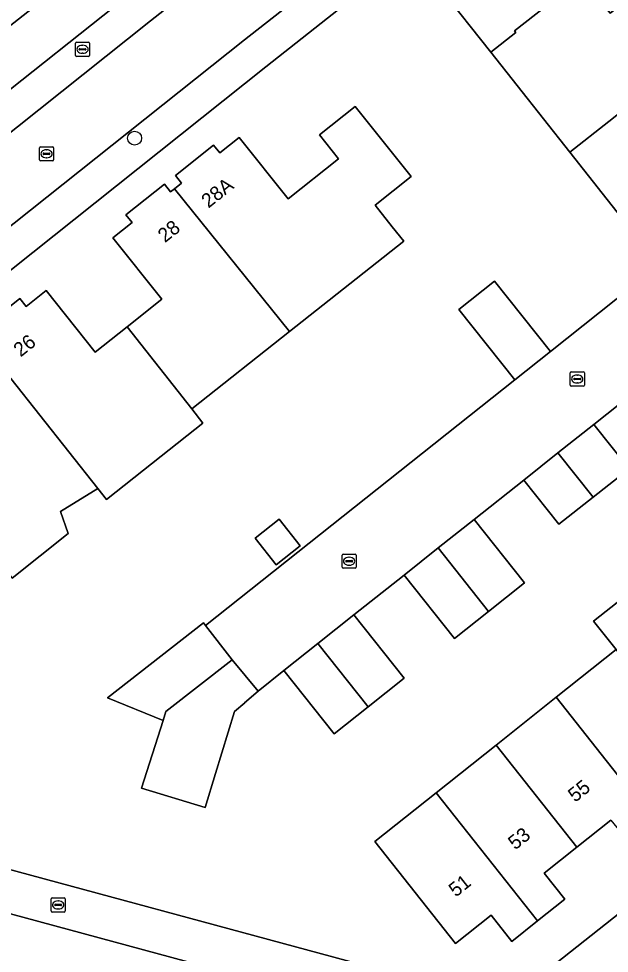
# Model space of a CAD drawing. Extents: x 159626 to 160723, y 388173 to 389416.
# Drawn here: x 160083.1 to 160124.7, y 388521.2 to 388587.1 of the extents above; entities that cross this region are included whole.
import ezdxf

# ---------------------------------------------------------------- set-up
doc = ezdxf.new("R2010")
doc.units = 0
for name, color, linetype in [('IMGEO_Boom', 7, 'Continuous'), ('IMGEO_Brandkraan', 7, 'Continuous'), ('IMGEO_Erf', 7, 'Continuous'), ('IMGEO_Kolk', 7, 'Continuous'), ('IMGEO_Pand', 7, 'Continuous'), ('IMGEO_Pand_nummerreeks', 7, 'Continuous'), ('IMGEO_Rijbaan_lokaal_open', 7, 'Continuous'), ('IMGEO_Rioolput', 7, 'Continuous'), ('IMGEO_Voetpad_open', 7, 'Continuous')]:
    doc.layers.add(name, color=color, linetype=linetype)

msp = doc.modelspace()

# ---------------------------------------------------------------- linework, layer by layer
at = {"layer": 'IMGEO_Boom'}
msp.add_circle((160091.233, 388578.656), 0.489, dxfattribs=at)
at = {"layer": 'IMGEO_Brandkraan'}
for p, q in [((160087.065, 388584.494), (160087.065, 388585.346)), ((160087.14, 388585.42), (160087.992, 388585.42)), ((160087.553, 388585.2), (160087.578, 388585.2)), ((160088.066, 388585.346), (160088.066, 388584.494)), ((160087.992, 388584.42), (160087.14, 388584.42)), ((160087.324, 388584.914), (160087.324, 388584.926)), ((160087.762, 388584.877), (160087.364, 388584.877)), ((160087.367, 388584.963), (160087.765, 388584.963)), ((160087.576, 388584.64), (160087.551, 388584.64)), ((160087.808, 388584.926), (160087.808, 388584.914))]:
    msp.add_line(p, q, dxfattribs=at)
for points in [[(160087.065, 388584.494), (160087.065, 388585.346)], [(160087.14, 388585.42), (160087.992, 388585.42)], [(160088.066, 388585.346), (160088.066, 388584.494)], [(160087.992, 388584.42), (160087.14, 388584.42)]]:
    msp.add_lwpolyline(points, dxfattribs=at)
for centre, radius, start, end in [((160087.142, 388585.344), 0.0765, 91.55205, 178.44795), ((160087.142, 388585.344), 0.0765, 91.55205, 178.44795), ((160087.99, 388585.344), 0.0765, 1.55205, 88.44795), ((160087.99, 388585.344), 0.0765, 1.55205, 88.44795), ((160087.142, 388584.496), 0.0765, 181.55205, 268.44795), ((160087.142, 388584.496), 0.0765, 181.55205, 268.44795), ((160087.364, 388584.923), 0.0403, 85.87752, 175.75265), ((160087.361, 388584.913), 0.0366, 178.93798, 274.71019), ((160087.765, 388584.92), 0.043, 264.86636, 352.45326), ((160087.769, 388584.925), 0.0386, 1.73085, 96.63898), ((160087.99, 388584.496), 0.0765, 271.55205, 358.44795), ((160087.99, 388584.496), 0.0765, 271.55205, 358.44795)]:
    msp.add_arc(centre, radius, start, end, dxfattribs=at)
for centre, major_axis, ratio, start_param, end_param in [((160087.552, 388584.92), (-0.387, 0.002), 0.722429, 4.712389, 7.853982), ((160087.577, 388584.92), (-0.39, 0.002), 0.717154, 1.570796, 4.712389)]:
    msp.add_ellipse(centre, major_axis=major_axis, ratio=ratio, start_param=start_param, end_param=end_param, dxfattribs=at)
at = {"layer": 'IMGEO_Erf'}
for points in [[(160118.009, 388561.645), (160114.076, 388566.592), (160116.58, 388568.584), (160120.513, 388563.637), (160141.459, 388580.293), (160125.226, 388600.761)], [(160112.484, 388593.184), (160100.469, 388583.686), (160072.022, 388561.03)], [(160048.914, 388555.466), (160093.106, 388590.577)], [(160084.042, 388587.811), (160082.082, 388586.26)], [(160080.465, 388565.217), (160083.157, 388567.357), (160083.592, 388566.812), (160085.001, 388567.931), (160088.453, 388563.586), (160090.699, 388565.371), (160093.149, 388567.319), (160089.708, 388571.648), (160091.059, 388572.722), (160090.625, 388573.268), (160093.327, 388575.413), (160093.761, 388574.868), (160094.037, 388575.087), (160094.542, 388575.489), (160094.108, 388576.035), (160096.8, 388578.175), (160097.235, 388577.63), (160098.601, 388578.715), (160102.036, 388574.38), (160105.596, 388577.202), (160104.256, 388578.892), (160106.765, 388580.887), (160110.705, 388575.954), (160108.179, 388573.944), (160109.382, 388572.425), (160110.185, 388571.412), (160102.143, 388565.039), (160095.273, 388559.595), (160096.029, 388558.573), (160093.098, 388556.251), (160089.254, 388553.206), (160088.649, 388553.969), (160086.008, 388552.352), (160086.559, 388550.807), (160082.605, 388547.671)], [(160127.12, 388561.308), (160123.577, 388558.488), (160126.051, 388555.373), (160123.516, 388553.364), (160121.111, 388551.458), (160118.636, 388554.574), (160115.149, 388551.802), (160118.692, 388547.341), (160116.15, 388545.323), (160113.755, 388543.422), (160110.212, 388547.883), (160106.681, 388545.08), (160110.224, 388540.619), (160107.681, 388538.603), (160105.284, 388536.703), (160101.741, 388541.164), (160099.924, 388539.704), (160098.973, 388538.891), (160099.002, 388538.881), (160098.26, 388538.26), (160096.925, 388533.897), (160096.195, 388531.51), (160091.714, 388532.86), (160093.234, 388537.626), (160089.315, 388539.244), (160096.083, 388544.51), (160096.227, 388544.325), (160118.009, 388561.645)], [(160068.183, 388531), (160117.33, 388517.709), (160160.975, 388552.212)], [(160124.768, 388530.613), (160122.382, 388528.715), (160120.085, 388526.887), (160121.541, 388525.055), (160119.609, 388523.518), (160117.8, 388522.079), (160116.338, 388523.919), (160113.842, 388521.934), (160108.14, 388529.103), (160112.47, 388532.547), (160116.697, 388535.91), (160120.928, 388539.275), (160125.143, 388542.627), (160123.56, 388544.627), (160127.783, 388547.968)], [(160124.595, 388462.323), (160130.611, 388465.651), (160128.765, 388472.373), (160120.983, 388500), (160116.838, 388514.716), (160068.858, 388527.703), (160051.036, 388517.975), (160056.074, 388500), (160074.428, 388434.513)]]:
    msp.add_lwpolyline(points, dxfattribs=at)
for points in [[(160116.32, 388584.718), (160112.782, 388589.197), (160111.755, 388588.385), (160109.802, 388590.857), (160114.297, 388594.409), (160116.046, 388592.197), (160120.373, 388595.624), (160124.099, 388590.909), (160123.803, 388590.668), (160122.839, 388589.85), (160124.735, 388587.462), (160125.724, 388588.243), (160128.78, 388590.644), (160132.426, 388586.047), (160136.051, 388581.476), (160133.03, 388579.057), (160131.97, 388578.208), (160133.96, 388575.698), (160129.253, 388571.967), (160127.499, 388570.568), (160121.883, 388577.677)], [(160099.722, 388550.476), (160101.404, 388551.808), (160102.881, 388549.944), (160101.199, 388548.611)]]:
    msp.add_lwpolyline(points, close=True, dxfattribs=at)
at = {"layer": 'IMGEO_Kolk'}
for p, q in [((160121.906, 388561.268), (160121.906, 388562.12)), ((160121.981, 388562.194), (160122.833, 388562.194)), ((160122.394, 388561.974), (160122.419, 388561.974)), ((160122.907, 388562.12), (160122.907, 388561.268)), ((160122.165, 388561.688), (160122.165, 388561.7)), ((160122.603, 388561.651), (160122.205, 388561.651)), ((160122.208, 388561.737), (160122.606, 388561.737)), ((160122.417, 388561.414), (160122.392, 388561.414)), ((160122.649, 388561.7), (160122.649, 388561.688)), ((160122.833, 388561.194), (160121.981, 388561.194)), ((160105.841, 388548.432), (160105.841, 388549.284)), ((160105.916, 388549.358), (160106.768, 388549.358)), ((160106.1, 388548.852), (160106.1, 388548.864)), ((160106.538, 388548.815), (160106.14, 388548.815)), ((160106.143, 388548.901), (160106.541, 388548.901)), ((160106.329, 388549.138), (160106.354, 388549.138)), ((160106.584, 388548.864), (160106.584, 388548.852)), ((160106.842, 388549.284), (160106.842, 388548.432)), ((160106.768, 388548.358), (160105.916, 388548.358)), ((160106.352, 388548.578), (160106.327, 388548.578)), ((160085.35, 388524.218), (160085.35, 388525.07)), ((160085.425, 388525.144), (160086.277, 388525.144)), ((160086.351, 388525.07), (160086.351, 388524.218)), ((160085.609, 388524.638), (160085.609, 388524.65)), ((160086.047, 388524.601), (160085.649, 388524.601)), ((160085.652, 388524.687), (160086.05, 388524.687)), ((160085.838, 388524.924), (160085.863, 388524.924)), ((160086.093, 388524.65), (160086.093, 388524.638)), ((160086.277, 388524.144), (160085.425, 388524.144)), ((160085.861, 388524.364), (160085.836, 388524.364))]:
    msp.add_line(p, q, dxfattribs=at)
for points in [[(160121.906, 388561.268), (160121.906, 388562.12)], [(160121.981, 388562.194), (160122.833, 388562.194)], [(160122.907, 388562.12), (160122.907, 388561.268)], [(160122.833, 388561.194), (160121.981, 388561.194)], [(160105.841, 388548.432), (160105.841, 388549.284)], [(160105.916, 388549.358), (160106.768, 388549.358)], [(160106.842, 388549.284), (160106.842, 388548.432)], [(160106.768, 388548.358), (160105.916, 388548.358)], [(160085.35, 388524.218), (160085.35, 388525.07)], [(160085.425, 388525.144), (160086.277, 388525.144)], [(160086.351, 388525.07), (160086.351, 388524.218)], [(160086.277, 388524.144), (160085.425, 388524.144)]]:
    msp.add_lwpolyline(points, dxfattribs=at)
for centre, radius, start, end in [((160121.983, 388562.118), 0.0765, 91.55205, 178.44795), ((160121.983, 388562.118), 0.0765, 91.55205, 178.44795), ((160122.831, 388562.118), 0.0765, 1.55205, 88.44795), ((160122.831, 388562.118), 0.0765, 1.55205, 88.44795), ((160122.205, 388561.697), 0.0403, 85.87752, 175.75265), ((160122.202, 388561.687), 0.0366, 178.93798, 274.71019), ((160122.606, 388561.694), 0.043, 264.86636, 352.45326), ((160122.61, 388561.699), 0.0386, 1.73085, 96.63898), ((160121.983, 388561.27), 0.0765, 181.55205, 268.44795), ((160121.983, 388561.27), 0.0765, 181.55205, 268.44795), ((160122.831, 388561.27), 0.0765, 271.55205, 358.44795), ((160122.831, 388561.27), 0.0765, 271.55205, 358.44795), ((160105.918, 388549.282), 0.0765, 91.55205, 178.44795), ((160105.918, 388549.282), 0.0765, 91.55205, 178.44795), ((160106.14, 388548.861), 0.0403, 85.87752, 175.75265), ((160106.137, 388548.851), 0.0366, 178.93798, 274.71019), ((160106.541, 388548.858), 0.043, 264.86636, 352.45326), ((160106.545, 388548.863), 0.0386, 1.73085, 96.63898), ((160106.766, 388549.282), 0.0765, 1.55205, 88.44795), ((160106.766, 388549.282), 0.0765, 1.55205, 88.44795), ((160105.918, 388548.434), 0.0765, 181.55205, 268.44795), ((160105.918, 388548.434), 0.0765, 181.55205, 268.44795), ((160106.766, 388548.434), 0.0765, 271.55205, 358.44795), ((160106.766, 388548.434), 0.0765, 271.55205, 358.44795), ((160085.427, 388525.068), 0.0765, 91.55205, 178.44795), ((160085.427, 388525.068), 0.0765, 91.55205, 178.44795), ((160086.275, 388525.068), 0.0765, 1.55205, 88.44795), ((160086.275, 388525.068), 0.0765, 1.55205, 88.44795), ((160085.649, 388524.647), 0.0403, 85.87752, 175.75265), ((160085.646, 388524.637), 0.0366, 178.93798, 274.71019), ((160086.05, 388524.644), 0.043, 264.86636, 352.45326), ((160086.054, 388524.649), 0.0386, 1.73085, 96.63898), ((160085.427, 388524.22), 0.0765, 181.55205, 268.44795), ((160085.427, 388524.22), 0.0765, 181.55205, 268.44795), ((160086.275, 388524.22), 0.0765, 271.55205, 358.44795), ((160086.275, 388524.22), 0.0765, 271.55205, 358.44795)]:
    msp.add_arc(centre, radius, start, end, dxfattribs=at)
for centre, major_axis, ratio, start_param, end_param in [((160122.393, 388561.694), (-0.387, 0.002), 0.722429, 4.712389, 7.853982), ((160122.418, 388561.694), (-0.39, 0.002), 0.717154, 1.570796, 4.712389), ((160106.328, 388548.858), (-0.387, 0.002), 0.722429, 4.712389, 7.853982), ((160106.353, 388548.858), (-0.39, 0.002), 0.717154, 1.570796, 4.712389), ((160085.837, 388524.644), (-0.387, 0.002), 0.722429, 4.712389, 7.853982), ((160085.862, 388524.644), (-0.39, 0.002), 0.717154, 1.570796, 4.712389)]:
    msp.add_ellipse(centre, major_axis=major_axis, ratio=ratio, start_param=start_param, end_param=end_param, dxfattribs=at)
at = {"layer": 'IMGEO_Pand'}
for points in [[(160087.008, 388594.021), (160083.907, 388597.943), (160079.44, 388603.591), (160075.772, 388600.686), (160075.568, 388598.854), (160077.356, 388596.596), (160074.064, 388593.986), (160073.825, 388593.797), (160078.826, 388587.522), (160080.197, 388585.801), (160081.061, 388586.485), (160081.142, 388586.384), (160082.082, 388586.26), (160084.042, 388587.811), (160084.137, 388588.754), (160084.056, 388588.855), (160084.965, 388589.574), (160083.588, 388591.316)], [(160122.839, 388589.85), (160123.803, 388590.668), (160124.099, 388590.909), (160120.373, 388595.624), (160116.046, 388592.197), (160114.297, 388594.409), (160109.802, 388590.857), (160111.755, 388588.385), (160112.782, 388589.197), (160116.32, 388584.718), (160118.08, 388586.109), (160117.987, 388586.227), (160122.697, 388589.929)], [(160121.883, 388577.677), (160124.626, 388579.842), (160132.426, 388586.047), (160128.78, 388590.644), (160125.724, 388588.243), (160124.735, 388587.462), (160122.839, 388589.85), (160122.697, 388589.929), (160117.987, 388586.227), (160118.08, 388586.109), (160116.32, 388584.718)], [(160121.883, 388577.677), (160127.499, 388570.568), (160129.253, 388571.967), (160133.96, 388575.698), (160131.97, 388578.208), (160133.03, 388579.057), (160136.051, 388581.476), (160132.426, 388586.047), (160124.626, 388579.842)], [(160098.601, 388578.715), (160097.235, 388577.63), (160096.8, 388578.175), (160094.108, 388576.035), (160094.542, 388575.489), (160094.037, 388575.087), (160102.143, 388565.039), (160110.185, 388571.412), (160109.382, 388572.425), (160108.179, 388573.944), (160110.705, 388575.954), (160106.765, 388580.887), (160104.256, 388578.892), (160105.596, 388577.202), (160102.036, 388574.38)], [(160095.273, 388559.595), (160102.143, 388565.039), (160094.037, 388575.087), (160093.761, 388574.868), (160093.327, 388575.413), (160090.625, 388573.268), (160091.059, 388572.722), (160089.708, 388571.648), (160093.149, 388567.319), (160090.699, 388565.371)], [(160120.513, 388563.637), (160116.58, 388568.584), (160114.076, 388566.592), (160118.009, 388561.645)], [(160095.273, 388559.595), (160090.699, 388565.371), (160088.453, 388563.586), (160085.001, 388567.931), (160083.592, 388566.812), (160083.157, 388567.357), (160080.465, 388565.217), (160080.899, 388564.671), (160080.451, 388564.314), (160088.649, 388553.969), (160089.254, 388553.206), (160093.098, 388556.251), (160096.029, 388558.573)], [(160080.451, 388564.314), (160080.118, 388564.05), (160079.684, 388564.595), (160076.982, 388562.45), (160077.416, 388561.904), (160076.065, 388560.83), (160079.488, 388556.511), (160077.101, 388554.619), (160080.851, 388549.885), (160082.605, 388547.671), (160086.559, 388550.807), (160086.008, 388552.352), (160088.649, 388553.969)], [(160123.577, 388558.488), (160121.048, 388556.485), (160123.516, 388553.364), (160126.051, 388555.373)], [(160123.516, 388553.364), (160121.048, 388556.485), (160118.636, 388554.574), (160121.111, 388551.458)], [(160099.722, 388550.476), (160101.199, 388548.611), (160102.881, 388549.944), (160101.404, 388551.808)], [(160116.15, 388545.323), (160118.692, 388547.341), (160115.149, 388551.802), (160112.618, 388549.793)], [(160116.15, 388545.323), (160112.618, 388549.793), (160110.212, 388547.883), (160113.755, 388543.422)], [(160127.783, 388547.968), (160123.56, 388544.627), (160125.143, 388542.627), (160130.737, 388535.368), (160131.513, 388534.388), (160131.61, 388534.465), (160133.997, 388536.357), (160135.457, 388534.515), (160137.279, 388535.961)], [(160104.148, 388543.072), (160107.681, 388538.603), (160110.224, 388540.619), (160106.681, 388545.08)], [(160098.107, 388541.909), (160096.227, 388544.325), (160096.083, 388544.51), (160089.315, 388539.244), (160093.234, 388537.626), (160093.442, 388538.279)], [(160104.148, 388543.072), (160101.741, 388541.164), (160105.284, 388536.703), (160107.681, 388538.603)], [(160125.143, 388542.627), (160120.928, 388539.275), (160128.061, 388530.247), (160129.972, 388531.763), (160128.512, 388533.604), (160130.737, 388535.368)], [(160098.26, 388538.26), (160099.002, 388538.881), (160098.973, 388538.891), (160099.924, 388539.704), (160098.107, 388541.909), (160093.442, 388538.279), (160093.234, 388537.626), (160091.714, 388532.86), (160096.195, 388531.51), (160096.925, 388533.897)], [(160128.061, 388530.247), (160120.928, 388539.275), (160116.697, 388535.91), (160122.382, 388528.715), (160124.768, 388530.613), (160126.25, 388528.81)], [(160122.382, 388528.715), (160116.697, 388535.91), (160112.47, 388532.547), (160119.609, 388523.518), (160121.541, 388525.055), (160120.085, 388526.887)], [(160119.609, 388523.518), (160112.47, 388532.547), (160108.14, 388529.103), (160113.842, 388521.934), (160116.338, 388523.919), (160117.8, 388522.079)]]:
    msp.add_lwpolyline(points, close=True, dxfattribs=at)
at = {"layer": 'IMGEO_Rijbaan_lokaal_open'}
for points in [[(160056.239, 388558.155), (160059.496, 388554.167), (160098.963, 388585.587), (160103.624, 388589.256), (160100.44, 388593.31), (160092.364, 388586.916)], [(160127.12, 388561.308), (160129.512, 388563.212), (160132.045, 388565.227), (160135.574, 388568.03), (160138.069, 388570.012), (160140.484, 388571.932), (160145.158, 388575.629), (160141.459, 388580.293), (160120.513, 388563.637), (160118.009, 388561.645), (160096.227, 388544.325), (160098.107, 388541.909), (160099.924, 388539.704), (160101.741, 388541.164), (160104.148, 388543.072), (160106.681, 388545.08), (160110.212, 388547.883), (160112.618, 388549.793), (160115.149, 388551.802), (160118.636, 388554.574), (160121.048, 388556.485), (160123.577, 388558.488)]]:
    msp.add_lwpolyline(points, close=True, dxfattribs=at)
at = {"layer": 'IMGEO_Rioolput'}
for p, q in [((160084.531, 388577.132), (160084.531, 388577.984)), ((160084.606, 388578.058), (160085.458, 388578.058)), ((160085.019, 388577.838), (160085.044, 388577.838)), ((160085.532, 388577.984), (160085.532, 388577.132)), ((160084.79, 388577.552), (160084.79, 388577.564)), ((160085.228, 388577.515), (160084.83, 388577.515)), ((160084.833, 388577.601), (160085.231, 388577.601)), ((160085.042, 388577.278), (160085.017, 388577.278)), ((160085.274, 388577.564), (160085.274, 388577.552)), ((160085.458, 388577.058), (160084.606, 388577.058))]:
    msp.add_line(p, q, dxfattribs=at)
for points in [[(160084.531, 388577.132), (160084.531, 388577.984)], [(160084.606, 388578.058), (160085.458, 388578.058)], [(160085.532, 388577.984), (160085.532, 388577.132)], [(160085.458, 388577.058), (160084.606, 388577.058)]]:
    msp.add_lwpolyline(points, dxfattribs=at)
for centre, radius, start, end in [((160084.608, 388577.982), 0.0765, 91.55205, 178.44795), ((160084.608, 388577.982), 0.0765, 91.55205, 178.44795), ((160085.456, 388577.982), 0.0765, 1.55205, 88.44795), ((160085.456, 388577.982), 0.0765, 1.55205, 88.44795), ((160084.608, 388577.134), 0.0765, 181.55205, 268.44795), ((160084.608, 388577.134), 0.0765, 181.55205, 268.44795), ((160084.83, 388577.561), 0.0403, 85.87752, 175.75265), ((160084.827, 388577.551), 0.0366, 178.93798, 274.71019), ((160085.231, 388577.558), 0.043, 264.86636, 352.45326), ((160085.235, 388577.563), 0.0386, 1.73085, 96.63898), ((160085.456, 388577.134), 0.0765, 271.55205, 358.44795), ((160085.456, 388577.134), 0.0765, 271.55205, 358.44795)]:
    msp.add_arc(centre, radius, start, end, dxfattribs=at)
for centre, major_axis, ratio, start_param, end_param in [((160085.018, 388577.558), (-0.387, 0.002), 0.722429, 4.712389, 7.853982), ((160085.043, 388577.558), (-0.39, 0.002), 0.717154, 1.570796, 4.712389)]:
    msp.add_ellipse(centre, major_axis=major_axis, ratio=ratio, start_param=start_param, end_param=end_param, dxfattribs=at)
at = {"layer": 'IMGEO_Voetpad_open'}
for points in [[(160116.132, 388608.831), (160111.88, 388605.45), (160107.647, 388602.096), (160093.106, 388590.577), (160048.914, 388555.466), (160050.426, 388553.527), (160053.924, 388556.312), (160056.239, 388558.155), (160092.364, 388586.916), (160100.44, 388593.31), (160102.706, 388595.104), (160109.249, 388600.284), (160113.809, 388603.922), (160121.315, 388609.895), (160119.487, 388612.22), (160114.43, 388618.602), (160114.038, 388618.292), (160111.713, 388621.227), (160112.105, 388621.538), (160105.2, 388630.253), (160104.808, 388629.943), (160102.472, 388632.891), (160102.864, 388633.201), (160088.117, 388651.816)], [(160121.315, 388609.895), (160113.809, 388603.922), (160117.03, 388599.87), (160107.607, 388592.392), (160105.894, 388591.044), (160103.624, 388589.256), (160098.963, 388585.587), (160059.496, 388554.167), (160057.149, 388552.298), (160053.589, 388549.464), (160055.092, 388547.547), (160061.52, 388552.667), (160065.452, 388555.798), (160066.234, 388556.421), (160072.022, 388561.03), (160100.469, 388583.686), (160112.484, 388593.184), (160122.287, 388600.948)], [(160160.975, 388552.212), (160117.33, 388517.709), (160116.838, 388514.716), (160120.983, 388500), (160128.765, 388472.373), (160130.611, 388465.651), (160131.302, 388463.119), (160132.71, 388458.055), (160135.679, 388459.706), (160133.952, 388465.818), (160134.433, 388465.953), (160133.41, 388469.46)]]:
    msp.add_lwpolyline(points, dxfattribs=at)
msp.add_lwpolyline([(160068.183, 388531), (160069.35, 388529.524), (160068.858, 388527.703), (160116.838, 388514.716), (160117.33, 388517.709)], close=True, dxfattribs=at)

# ---------------------------------------------------------------- texts
at = {"layer": 'IMGEO_Pand_nummerreeks'}
for s, rotation, p in [('28A', 38.48558, (160096.433, 388573.693)), ('28', 38.44453, (160093.37, 388571.26)), ('26', 38.48288, (160083.205, 388563.206)), ('55', 38.53165, (160122.254, 388531.834)), ('53', 38.44889, (160118.033, 388528.48)), ('51', 38.44889, (160113.851, 388525.159))]:
    msp.add_text(s, height=1, rotation=rotation, dxfattribs=at).set_placement(p)

doc.saveas('drawing.dxf')
